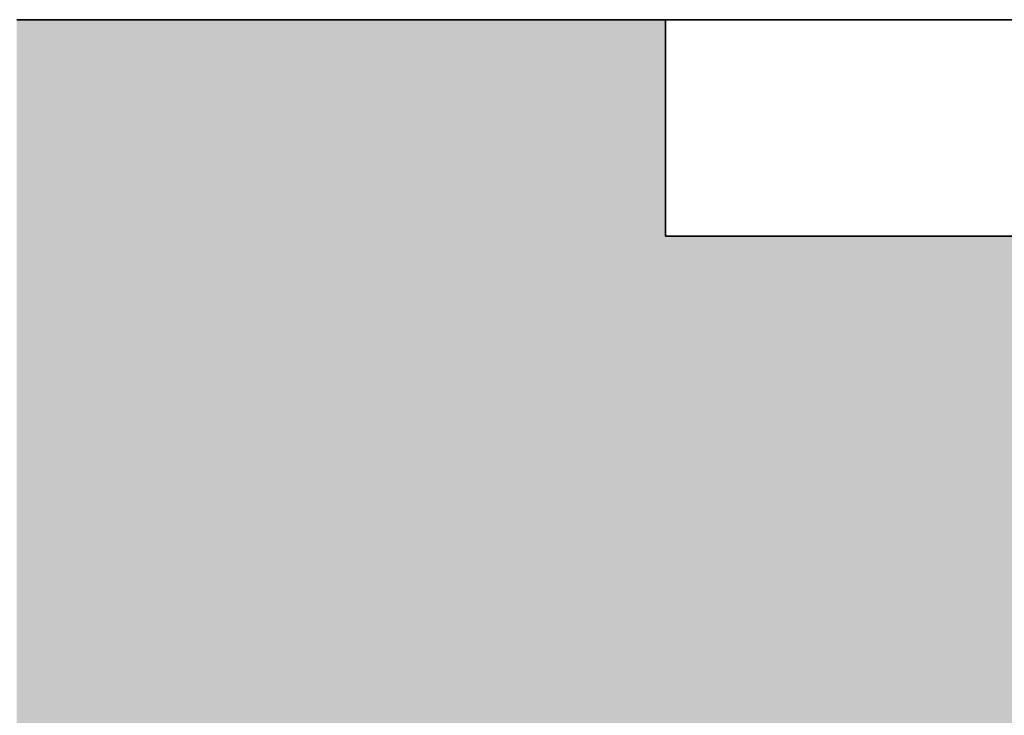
# Model space of a CAD drawing. Extents: x -289599 to -184549, y 66678 to 295474.
# Tile 447 of 656: x -251138 to -250910, y 71353 to 71514. Entities that reach past the tile are written whole.
import ezdxf

# ---------------------------------------------------------------- set-up
doc = ezdxf.new("R2010")
doc.units = 0
doc.header["$MEASUREMENT"] = 0
doc.linetypes.add('Wipeout_Contour', pattern=[1000, 0, -1000])
doc.layers.add('Model stropy', color=8, linetype='Continuous')
doc.layers.add('Model stropy_Nr_Pióra__26', color=8, linetype='Continuous', lineweight=35)

msp = doc.modelspace()

# ---------------------------------------------------------------- wipeouts: each hides what was drawn before it
at = {"color": 254, "linetype": 'Wipeout_Contour', "lineweight": 0, "ltscale": 2045692.382112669}
msp.add_wipeout([(-250988.17, 71513.5), (-250988.17, 71463.5), (-250684.24, 71463.5), (-250685.48, 71475.3), (-250707.38, 71495.13), (-250720.39, 71496.05), (-250737.52, 71496.38), (-250766.92, 71513.5)], dxfattribs=at).dxf.layer = 'Model stropy'

# ---------------------------------------------------------------- next in the draw order: hatches: boundary and pattern name
at = {"layer": 'Model stropy_Nr_Pióra__26', "linetype": 'Continuous'}
for points in [[(-251138.17, 71063.5), (-250988.17, 71063.5), (-250988.17, 71513.5), (-251138.17, 71513.5)], [(-250348.17, 71063.5), (-250348.17, 71463.5), (-250988.17, 71463.5), (-250988.17, 71063.5)]]:
    msp.add_hatch(color=256, dxfattribs=at).paths.add_polyline_path(points, flags=0)

# ---------------------------------------------------------------- next in the draw order: linework, layer by layer
for p, q in [((-251138.17, 71513.5), (-250988.17, 71513.5)), ((-250988.17, 71513.5), (-250766.92, 71513.5)), ((-250988.17, 71463.5), (-250988.17, 71513.5)), ((-250988.17, 71463.5), (-250348.17, 71463.5))]:
    msp.add_line(p, q, dxfattribs=at)

doc.saveas('drawing.dxf')
